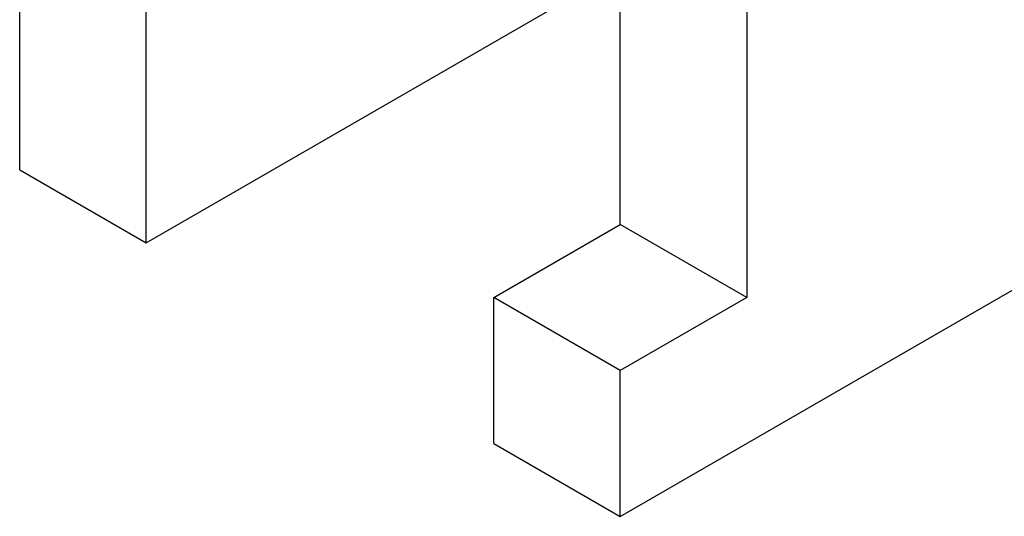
# Model space of a CAD drawing. Header units: inches. Extents: x 3 to 289, y 4 to 291.
# Tile 471 of 634: x 79.13 to 90.14, y 254.64 to 260.2. Entities that reach past the tile are written whole.
import ezdxf

# ---------------------------------------------------------------- set-up
doc = ezdxf.new("R2010")
doc.units = ezdxf.units.IN
doc.header["$LTSCALE"] = 0.5
doc.header["$MEASUREMENT"] = 0
doc.layers.add('STR_INS', color=8, linetype='Continuous')

msp = doc.modelspace()

# ---------------------------------------------------------------- linework, layer by layer
at = {"layer": 'STR_INS', "color": 9, "linetype": 'Continuous'}
for p, q in [((85.847, 254.639), (104.586, 265.458)), ((79.13, 258.517), (79.13, 264.233)), ((80.544, 257.701), (80.544, 263.416)), ((87.262, 261.171), (87.262, 257.089)), ((80.544, 257.701), (85.494, 260.559)), ((85.847, 257.905), (85.847, 260.355)), ((79.13, 258.517), (80.544, 257.701)), ((84.433, 257.089), (85.847, 257.905)), ((87.262, 257.089), (85.847, 257.905)), ((85.847, 256.272), (84.433, 257.089)), ((84.433, 255.456), (84.433, 257.089)), ((87.262, 257.089), (85.847, 256.272)), ((85.847, 254.639), (85.847, 256.272)), ((84.433, 255.456), (85.847, 254.639))]:
    msp.add_line(p, q, dxfattribs=at)

doc.saveas('drawing.dxf')
